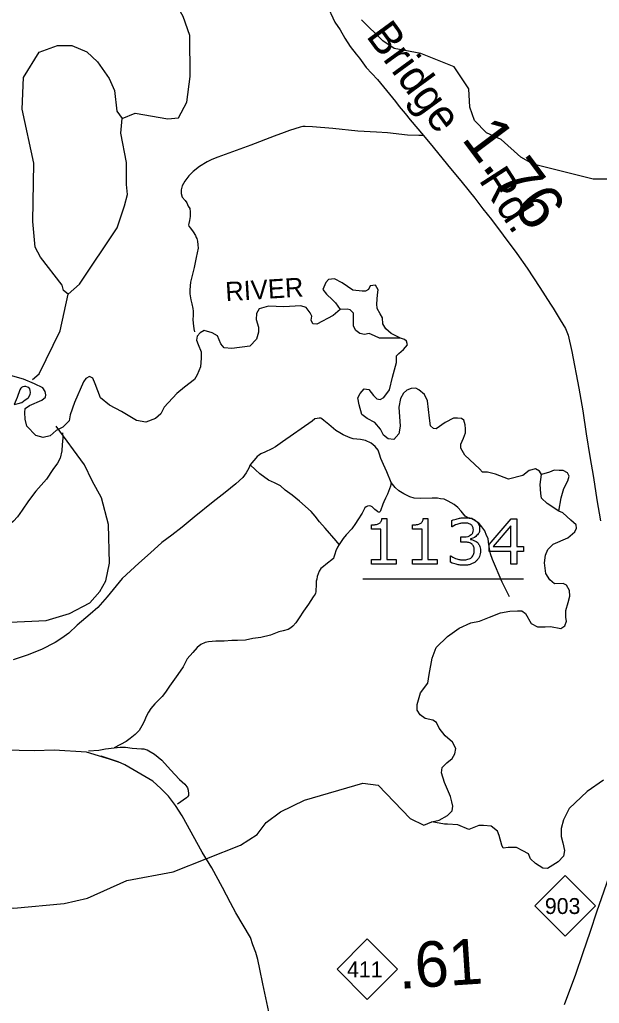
# Model space of a CAD drawing. Extents: x 2093524 to 2270757, y 289120 to 570408.
# Drawn here: x 2196599 to 2202963, y 374960 to 385759 of the extents above; entities that cross this region are included whole.
import ezdxf

# ---------------------------------------------------------------- set-up
doc = ezdxf.new("R2010")
doc.units = 0
for name, color, linetype in [('Exist Hydrographic Creek Single Shore', 7, 'Continuous'), ('Exist Hydrographic Misc Water Feature', 7, 'Continuous'), ('Exist Hydrographic Pond Under 1500 Sq Ft', 7, 'Continuous'), ('Exist Hydrographic River Shore', 7, 'Continuous'), ('Exist Hydrographic River Shore Label', 7, 'Continuous'), ('Exist Road Non-System Type 51', 7, 'Continuous'), ('Exist Road Primary NC Attributed', 7, 'Continuous'), ('Exist Road Primary NC Mileage Hundredths English Label', 7, 'Continuous'), ('Exist Road Primary NC Shield CELL', 7, 'Continuous'), ('Exist Road Primary NC Shield Number Label', 7, 'Continuous'), ('Exist Road Secondary Mileage Hundredths English Label', 7, 'Continuous'), ('Exist Road Secondary Type 51 Attributed', 7, 'Continuous'), ('Exist Road Secondary Type 51 Label', 7, 'Continuous'), ('Exist Road Secondary Type 51 Number Label', 7, 'Continuous')]:
    doc.layers.add(name, color=color, linetype=linetype)

msp = doc.modelspace()

# ---------------------------------------------------------------- linework, layer by layer
at = {"layer": 'Exist Hydrographic Creek Single Shore'}
for points in [[(2200781, 382261), (2200676, 382315), (2200620, 382364), (2200588, 382421), (2200581, 382486), (2200556, 382530), (2200523, 382587), (2200519, 382638), (2200528, 382740), (2200535, 382795), (2200505, 382846), (2200447, 382837), (2200429, 382797), (2200396, 382779), (2200359, 382779), (2200258, 382791), (2200138, 382871), (2200055, 382913), (2199990, 382906), (2199960, 382874), (2199926, 382797), (2199969, 382747), (2200034, 382684), (2200066, 382652), (2200117, 382576)], [(2200781, 382261), (2200669, 382262), (2200549, 382262), (2200493, 382287), (2200436, 382313), (2200385, 382304), (2200334, 382313), (2200290, 382347), (2200265, 382396), (2200265, 382447), (2200265, 382537), (2200226, 382574), (2200193, 382580), (2200117, 382576)], [(2195133, 375359), (2195522, 375712), (2195662, 375854), (2195995, 376031), (2196536, 376004), (2197086, 376055), (2197343, 376116), (2197776, 376310), (2198283, 376405), (2199022, 376696), (2199205, 376813), (2199304, 376946), (2199461, 377064), (2199727, 377190), (2200368, 377377), (2200534, 377354), (2200887, 376990), (2201036, 376918), (2201125, 376952)]]:
    msp.add_lwpolyline(points, dxfattribs=at)
at = {"layer": 'Exist Hydrographic Misc Water Feature'}
for points in [[(2197726, 384676), (2197867, 384732), (2198226, 384669), (2198342, 384680), (2198434, 384855), (2198472, 385137), (2198469, 385586), (2198394, 385794), (2198216, 386109), (2198056, 386293), (2197903, 386699), (2197907, 387457), (2197870, 387933), (2197836, 388108), (2197625, 388371), (2197476, 388512)], [(2203154, 384010), (2202895, 384009), (2202237, 384173), (2202103, 384248), (2201885, 384445), (2201725, 384518), (2201592, 384651), (2201540, 384800), (2201530, 385000), (2201370, 385240), (2201003, 385388), (2200711, 385443), (2200587, 385528), (2200352, 385758)], [(2196738, 381809), (2196812, 381870), (2197042, 382344), (2197131, 382746)], [(2197395, 380697), (2197311, 380872), (2196999, 381295)], [(2196414, 379142), (2196889, 379162), (2197147, 379239), (2197371, 379356), (2197478, 379482), (2197544, 379598), (2197585, 379791), (2197574, 380218), (2197496, 380508), (2197395, 380697)]]:
    msp.add_lwpolyline(points, dxfattribs=at)
at = {"layer": 'Exist Hydrographic Pond Under 1500 Sq Ft'}
for points in [[(2197131, 382746), (2197081, 382786), (2197064, 382845), (2196828, 383152), (2196770, 383261), (2196742, 383544), (2196755, 384183), (2196626, 384776), (2196640, 385124), (2196813, 385402), (2197013, 385477), (2197170, 385477), (2197338, 385405), (2197455, 385298), (2197582, 385115), (2197641, 384982), (2197667, 384756), (2197726, 384676)], [(2197131, 382746), (2197255, 382855), (2197668, 383473), (2197749, 383717), (2197782, 383841), (2197773, 383950), (2197771, 384193), (2197710, 384515), (2197726, 384676)]]:
    msp.add_lwpolyline(points, dxfattribs=at)
at = {"layer": 'Exist Hydrographic River Shore'}
for points in [[(2200117, 382576), (2200041, 382511), (2199863, 382417), (2199819, 382421), (2199801, 382460), (2199806, 382504), (2199787, 382541), (2199743, 382599), (2199686, 382617), (2199501, 382606), (2199330, 382613), (2199229, 382583), (2199199, 382532), (2199196, 382467), (2199222, 382384), (2199222, 382329), (2199199, 382253), (2199127, 382174), (2198927, 382148), (2198844, 382155), (2198807, 382199), (2198770, 382289), (2198713, 382321), (2198625, 382346), (2198579, 382321), (2198549, 382284), (2198542, 382240), (2198558, 382194), (2198590, 382113), (2198590, 382042), (2198586, 381947), (2198549, 381859), (2198517, 381808), (2198408, 381725), (2198325, 381656), (2198186, 381504), (2198147, 381432), (2198092, 381381), (2197985, 381341), (2197883, 381360), (2197717, 381456), (2197585, 381528), (2197488, 381609), (2197426, 381761), (2197401, 381823), (2197364, 381842), (2197324, 381819), (2197299, 381782), (2197202, 381558), (2197154, 381420), (2197142, 381355), (2197071, 381286), (2197001, 381249), (2196932, 381189), (2196857, 381171), (2196776, 381195), (2196679, 381296), (2196661, 381372), (2196654, 381448), (2196659, 381492), (2196705, 381525), (2196843, 381582), (2196882, 381615), (2196887, 381640), (2196878, 381677), (2196852, 381716), (2196762, 381760), (2196642, 381811), (2196421, 381875)], [(2202328, 380766), (2202306, 380804), (2202262, 380828), (2202193, 380811), (2202124, 380754), (2201965, 380714), (2201824, 380770), (2201736, 380791), (2201679, 380791), (2201646, 380828), (2201487, 380980), (2201443, 381056), (2201443, 381100), (2201473, 381165), (2201494, 381222), (2201494, 381266), (2201489, 381310), (2201475, 381361), (2201450, 381379), (2201406, 381386), (2201362, 381386), (2201272, 381338), (2201171, 381268), (2201142, 381272), (2201110, 381302), (2201100, 381385), (2201075, 381576), (2201043, 381646), (2200983, 381697), (2200948, 381715), (2200897, 381710), (2200851, 381692), (2200814, 381660), (2200782, 381602), (2200761, 381505), (2200775, 381297), (2200763, 381214), (2200706, 381150), (2200643, 381156), (2200593, 381196), (2200560, 381265), (2200500, 381336), (2200415, 381380), (2200355, 381424), (2200325, 381530), (2200313, 381607), (2200336, 381657), (2200380, 381708), (2200431, 381699), (2200482, 381634), (2200521, 381595), (2200558, 381590), (2200597, 381613), (2200660, 381697), (2200692, 381835), (2200736, 381994), (2200736, 382070), (2200761, 382096), (2200812, 382140), (2200856, 382190), (2200846, 382230), (2200825, 382249), (2200781, 382261)], [(2202518, 380365), (2202543, 380508), (2202575, 380614), (2202619, 380695), (2202631, 380746), (2202614, 380785), (2202568, 380810), (2202524, 380810), (2202467, 380813), (2202416, 380792), (2202328, 380766)], [(2202518, 380365), (2202391, 380448), (2202328, 380506), (2202321, 380556), (2202314, 380658), (2202328, 380766)], [(2201125, 376952), (2201205, 376971), (2201295, 377022), (2201346, 377072), (2201353, 377123), (2201342, 377174), (2201328, 377232), (2201265, 377384), (2201231, 377490), (2201238, 377548), (2201288, 377599), (2201346, 377649), (2201378, 377700), (2201389, 377759), (2201352, 377828), (2201269, 377897), (2201204, 377981), (2201174, 378043), (2201135, 378068), (2201052, 378089), (2200997, 378126), (2200964, 378177), (2200964, 378241), (2201001, 378368), (2201082, 378474), (2201096, 378571), (2201127, 378750), (2201171, 378866), (2201298, 378986), (2201425, 379080), (2201554, 379138), (2201646, 379157), (2201757, 379200), (2201878, 379248), (2201980, 379266), (2202063, 379271), (2202114, 379271), (2202153, 379241), (2202215, 379132), (2202284, 379095), (2202367, 379093), (2202426, 379097), (2202539, 379076), (2202583, 379106), (2202602, 379157), (2202597, 379196), (2202597, 379272), (2202620, 379360), (2202641, 379431), (2202636, 379493), (2202604, 379551), (2202565, 379570), (2202470, 379565), (2202419, 379609), (2202376, 379678), (2202362, 379798), (2202373, 379881), (2202399, 379944), (2202456, 380001), (2202619, 380069), (2202695, 380136), (2202714, 380176), (2202709, 380212), (2202651, 380263), (2202564, 380346), (2202518, 380365)], [(2203009, 377410), (2202831, 377284), (2202632, 377100), (2202569, 376975), (2202544, 376881), (2202544, 376791), (2202563, 376722), (2202581, 376638), (2202569, 376576), (2202511, 376515), (2202395, 376439), (2202344, 376443), (2202264, 376494), (2202206, 376545), (2202187, 376600), (2202123, 376633), (2202054, 376672), (2201964, 376672), (2201906, 376665), (2201894, 376697), (2201862, 376803), (2201844, 376850), (2201774, 376905), (2201691, 376912), (2201640, 376912), (2201531, 376869), (2201411, 376920), (2201298, 376927), (2201265, 376927), (2201125, 376952)]]:
    msp.add_lwpolyline(points, dxfattribs=at)
at = {"layer": 'Exist Road Non-System Type 51'}
for points in [[(2201034, 384487), (2200981, 384486), (2200856, 384493), (2200636, 384516), (2200515, 384525), (2200311, 384537), (2200037, 384564), (2199815, 384582), (2199735, 384588), (2199707, 384587), (2199677, 384579), (2199562, 384544), (2199504, 384520), (2199392, 384481), (2199137, 384382), (2198776, 384251), (2198708, 384226), (2198656, 384198), (2198573, 384146), (2198505, 384091), (2198455, 384045), (2198414, 383987), (2198384, 383934), (2198371, 383890), (2198373, 383852), (2198383, 383812), (2198417, 383775), (2198435, 383749), (2198450, 383713), (2198466, 383687), (2198472, 383651), (2198472, 383597), (2198465, 383555), (2198455, 383523), (2198451, 383507), (2198457, 383493), (2198476, 383471), (2198502, 383430), (2198528, 383390), (2198536, 383368), (2198544, 383356), (2198552, 383328), (2198555, 383286), (2198557, 383252), (2198536, 383150), (2198513, 383040), (2198476, 382877), (2198468, 382794), (2198468, 382750), (2198477, 382684), (2198489, 382640), (2198500, 382588), (2198502, 382558), (2198504, 382510), (2198501, 382466), (2198503, 382426), (2198511, 382364), (2198519, 382332)], [(2196539, 381533), (2196583, 381547), (2196621, 381557), (2196641, 381571), (2196661, 381586), (2196679, 381596), (2196695, 381612), (2196713, 381644), (2196717, 381668), (2196714, 381688), (2196710, 381706), (2196698, 381720), (2196686, 381726), (2196666, 381732), (2196652, 381733), (2196632, 381729), (2196620, 381721), (2196612, 381713), (2196602, 381697), (2196571, 381613), (2196539, 381533)], [(2200678, 380678), (2200631, 380795), (2200593, 380877), (2200566, 380943), (2200548, 380989), (2200534, 381032), (2200503, 381072), (2200457, 381110), (2200397, 381138), (2200341, 381149), (2200261, 381159), (2200227, 381170), (2200201, 381178), (2200149, 381202), (2200114, 381223), (2200070, 381249), (2199994, 381314), (2199938, 381358), (2199915, 381378), (2199907, 381386), (2199889, 381386), (2199867, 381380), (2199841, 381376), (2199809, 381351), (2199483, 381123), (2199406, 381069), (2199366, 381046), (2199292, 381012), (2199246, 380993), (2199216, 380971), (2199206, 380963), (2199191, 380945), (2199149, 380893), (2199131, 380871)], [(2197070, 381223), (2197072, 381165), (2197066, 381094), (2197061, 381024), (2197042, 380946), (2197014, 380892), (2196964, 380820), (2196893, 380715), (2196778, 380583), (2196695, 380476), (2196628, 380376), (2196576, 380302), (2196532, 380253), (2196503, 380229)], [(2199131, 380871), (2199115, 380837), (2199084, 380784), (2199048, 380732), (2198972, 380664), (2198855, 380567), (2198722, 380466), (2198515, 380299), (2198382, 380186), (2198269, 380099), (2198161, 380018), (2198034, 379906), (2197907, 379793), (2197726, 379624), (2197558, 379423), (2197457, 379306), (2197373, 379233), (2197230, 379112), (2197137, 379024), (2197061, 378969), (2196990, 378923), (2196838, 378846), (2196680, 378783), (2196527, 378730)], [(2200105, 379996), (2200075, 380036), (2199952, 380175), (2199891, 380246), (2199845, 380310), (2199799, 380358), (2199670, 380475), (2199591, 380540), (2199513, 380595), (2199463, 380641), (2199395, 380675), (2199332, 380704), (2199234, 380774), (2199187, 380819), (2199131, 380871)], [(2200678, 380678), (2200670, 380637), (2200637, 380551), (2200617, 380505), (2200596, 380467), (2200587, 380439), (2200560, 380367), (2200556, 380359), (2200552, 380355), (2200548, 380353), (2200540, 380351), (2200532, 380355), (2200526, 380359), (2200498, 380382), (2200468, 380410), (2200456, 380418), (2200438, 380422), (2200418, 380420), (2200404, 380412), (2200390, 380400), (2200382, 380386), (2200358, 380340), (2200313, 380269), (2200287, 380227), (2200246, 380171), (2200182, 380102), (2200150, 380062), (2200105, 379996)], [(2201978, 379423), (2201897, 379584), (2201789, 379832), (2201767, 379895), (2201757, 379949), (2201748, 380023), (2201742, 380063), (2201725, 380097), (2201707, 380149), (2201675, 380191), (2201645, 380228), (2201588, 380266), (2201562, 380284), (2201518, 380292), (2201500, 380301), (2201492, 380309), (2201446, 380365), (2201409, 380403), (2201369, 380436), (2201337, 380454), (2201303, 380472), (2201261, 380494), (2201221, 380499), (2201187, 380507), (2201127, 380505), (2200995, 380502), (2200929, 380507), (2200881, 380521), (2200815, 380553), (2200763, 380588), (2200722, 380624), (2200678, 380678)], [(2200105, 379996), (2200089, 379968), (2200071, 379928), (2200060, 379892), (2200050, 379858), (2200046, 379844), (2199960, 379779), (2199933, 379755), (2199905, 379733), (2199889, 379704), (2199877, 379674), (2199865, 379646), (2199860, 379618), (2199856, 379596), (2199854, 379564), (2199850, 379478), (2199847, 379462), (2199843, 379452), (2199823, 379424), (2199770, 379342), (2199714, 379265), (2199667, 379193), (2199631, 379139), (2199599, 379101), (2199577, 379081), (2199548, 379064), (2199492, 379050), (2199444, 379038), (2199352, 379003), (2199246, 378978), (2199158, 378966), (2199079, 378949), (2198992, 378945), (2198928, 378943), (2198843, 378936), (2198753, 378937), (2198673, 378930), (2198635, 378920), (2198589, 378900), (2198549, 378866), (2198501, 378813), (2198438, 378743), (2198393, 378653), (2198335, 378570), (2198244, 378442), (2198199, 378377), (2198163, 378329), (2198082, 378248), (2198038, 378196), (2198014, 378158), (2197989, 378110), (2197965, 378054), (2197939, 378006), (2197910, 377956), (2197866, 377913), (2197813, 377867), (2197769, 377834), (2197635, 377766)], [(2197354, 377732), (2197467, 377740), (2197541, 377755), (2197635, 377766)], [(2197635, 377766), (2197703, 377774), (2197761, 377771), (2197835, 377763), (2197935, 377756), (2197963, 377754), (2197985, 377748), (2197997, 377744), (2198081, 377697), (2198158, 377629), (2198254, 377524), (2198353, 377419), (2198414, 377365), (2198436, 377337), (2198442, 377327), (2198450, 377299), (2198452, 377262), (2198452, 377248), (2198453, 377242), (2198442, 377229), (2198429, 377216), (2198331, 377147)]]:
    msp.add_lwpolyline(points, dxfattribs=at)
at = {"layer": 'Exist Road Primary NC Attributed'}
msp.add_lwpolyline([(2202581, 374947), (2202704, 375282), (2202781, 375506), (2202865, 375752), (2202936, 375963), (2203096, 376426), (2203175, 376660), (2203251, 376881), (2203323, 377103), (2203377, 377251), (2203409, 377374), (2203421, 377464), (2203425, 377516), (2203420, 377596), (2203414, 377677), (2203332, 378265)], dxfattribs=at)
at = {"layer": 'Exist Road Primary NC Shield CELL'}
for points in [[(2202256, 376031), (2202589, 376364), (2202922, 376031), (2202589, 375698)], [(2200083, 375335), (2200416, 375668), (2200749, 375335), (2200416, 375002)]]:
    msp.add_lwpolyline(points, close=True, dxfattribs=at)
at = {"layer": 'Exist Road Secondary Type 51 Attributed'}
for points in [[(2199966, 385928), (2200059, 385731), (2200116, 385646), (2200169, 385558), (2200229, 385465), (2200292, 385379), (2200330, 385335), (2200403, 385236), (2200527, 385101), (2200727, 384862), (2200765, 384805), (2200830, 384729), (2200888, 384661), (2201034, 384487), (2201138, 384359), (2201298, 384165), (2201459, 383970), (2201598, 383799), (2201683, 383683), (2201778, 383566), (2201907, 383393), (2202056, 383194), (2202171, 383031), (2202309, 382818), (2202426, 382637), (2202458, 382591), (2202533, 382464), (2202590, 382370), (2202620, 382294), (2202663, 382115), (2202738, 381713), (2202782, 381464), (2202819, 381212), (2202859, 380965), (2202901, 380733), (2202936, 380487), (2202976, 380257)], [(2199336, 374867), (2199270, 375175), (2199237, 375334), (2199213, 375440), (2199192, 375520), (2199158, 375604), (2199135, 375682), (2198973, 375954), (2198912, 376062), (2198825, 376233), (2198708, 376448), (2198603, 376619), (2198384, 377018), (2198309, 377131), (2198233, 377233), (2198150, 377320), (2198060, 377399), (2197752, 377579), (2197680, 377613), (2197492, 377673), (2197680, 377613), (2197332, 377716), (2196978, 377738), (2196760, 377734), (2196258, 377745)]]:
    msp.add_lwpolyline(points, dxfattribs=at)
at = {"layer": 'Exist Road Secondary Type 51 Number Label'}
msp.add_line((2200367, 379621), (2202130, 379621), dxfattribs=at)
for points in [[(2200577, 380282), (2200629, 380282), (2200629, 379832), (2200731, 379832), (2200731, 379781)], [(2201030, 380282), (2201082, 380282), (2201082, 379832), (2201184, 379832), (2201184, 379781)], [(2201346, 380190), (2201343, 380190), (2201343, 380260)], [(2202130, 379922), (2202056, 379922), (2202056, 379781), (2201991, 379781), (2201991, 379922), (2201752, 379922), (2201752, 379999), (2201994, 380281), (2202056, 380281), (2202056, 379975), (2202130, 379975), (2202130, 379922)], [(2200731, 379781), (2200460, 379781), (2200460, 379832), (2200564, 379832), (2200564, 380167), (2200460, 380167), (2200460, 380213)], [(2201184, 379781), (2200913, 379781), (2200913, 379832), (2201017, 379832), (2201017, 380167), (2200913, 380167), (2200913, 380213)], [(2201991, 379975), (2201991, 380201), (2201797, 379975), (2201991, 379975)], [(2201475, 380024), (2201444, 380024), (2201444, 380080), (2201468, 380080)], [(2201549, 380059), (2201549, 380054)], [(2201329, 379802), (2201329, 379872), (2201334, 379872)]]:
    msp.add_lwpolyline(points, dxfattribs=at)
for points in [[(2200460, 380213), (2200481, 380213), (2200505, 380216), (2200530, 380220), (2200542, 380226), (2200557, 380235), (2200566, 380248), (2200575, 380261), (2200577, 380282)], [(2200913, 380213), (2200934, 380213), (2200959, 380216), (2200983, 380220), (2200995, 380226), (2201011, 380235), (2201020, 380248), (2201028, 380261), (2201030, 380282)], [(2201343, 380260), (2201367, 380272), (2201407, 380281), (2201447, 380291), (2201484, 380291), (2201521, 380291), (2201549, 380285), (2201576, 380278), (2201599, 380263), (2201623, 380247), (2201636, 380224), (2201648, 380201), (2201648, 380171), (2201648, 380129), (2201619, 380098), (2201589, 380067), (2201549, 380059)], [(2201468, 380080), (2201519, 380080), (2201549, 380101), (2201580, 380123), (2201580, 380164), (2201580, 380182), (2201572, 380196), (2201564, 380209), (2201551, 380218), (2201536, 380227), (2201520, 380230), (2201503, 380233), (2201482, 380233), (2201450, 380233), (2201414, 380222), (2201378, 380211), (2201346, 380190)], [(2201621, 380022), (2201637, 380007), (2201648, 379985), (2201658, 379963), (2201658, 379929), (2201658, 379894), (2201646, 379866), (2201633, 379837), (2201611, 379816), (2201586, 379793), (2201552, 379781), (2201518, 379770), (2201477, 379770), (2201435, 379770), (2201395, 379780), (2201355, 379790), (2201329, 379802)], [(2201334, 379872), (2201362, 379853), (2201401, 379840), (2201440, 379828), (2201476, 379828), (2201497, 379828), (2201521, 379835), (2201545, 379842), (2201559, 379856), (2201575, 379871), (2201583, 379889), (2201590, 379907), (2201590, 379934), (2201590, 379961), (2201581, 379978), (2201573, 379996), (2201558, 380006), (2201543, 380017), (2201521, 380021), (2201500, 380024), (2201475, 380024)], [(2201549, 380054), (2201565, 380051), (2201586, 380043), (2201607, 380034), (2201621, 380022)]]:
    msp.add_open_spline(points, degree=3, dxfattribs=at)

# ---------------------------------------------------------------- texts
at = {"layer": 'Exist Hydrographic River Shore Label'}
msp.add_text('RIVER', height=210, rotation=3.4605, dxfattribs=at).set_placement((2198863, 382668))
at = {"layer": 'Exist Road Primary NC Mileage Hundredths English Label'}
msp.add_text('.61', height=500, rotation=3.7338, dxfattribs=at).set_placement((2200767, 375118))
at = {"layer": 'Exist Road Primary NC Shield Number Label'}
for s, p in [('903', (2202365, 375941)), ('411', (2200193, 375245))]:
    msp.add_text(s, height=175, dxfattribs=at).set_placement(p)
at = {"layer": 'Exist Road Secondary Mileage Hundredths English Label'}
msp.add_text('1.76', height=500, rotation=306.8497, dxfattribs=at).set_placement((2201442, 384451))
at = {"layer": 'Exist Road Secondary Type 51 Label'}
for s, rotation, p in [('Bridge', 306.1935, (2200395, 385579)), ('Rd.', 302.8406, (2201633, 383999))]:
    msp.add_text(s, height=350, rotation=rotation, dxfattribs=at).set_placement(p)

doc.saveas('drawing.dxf')
